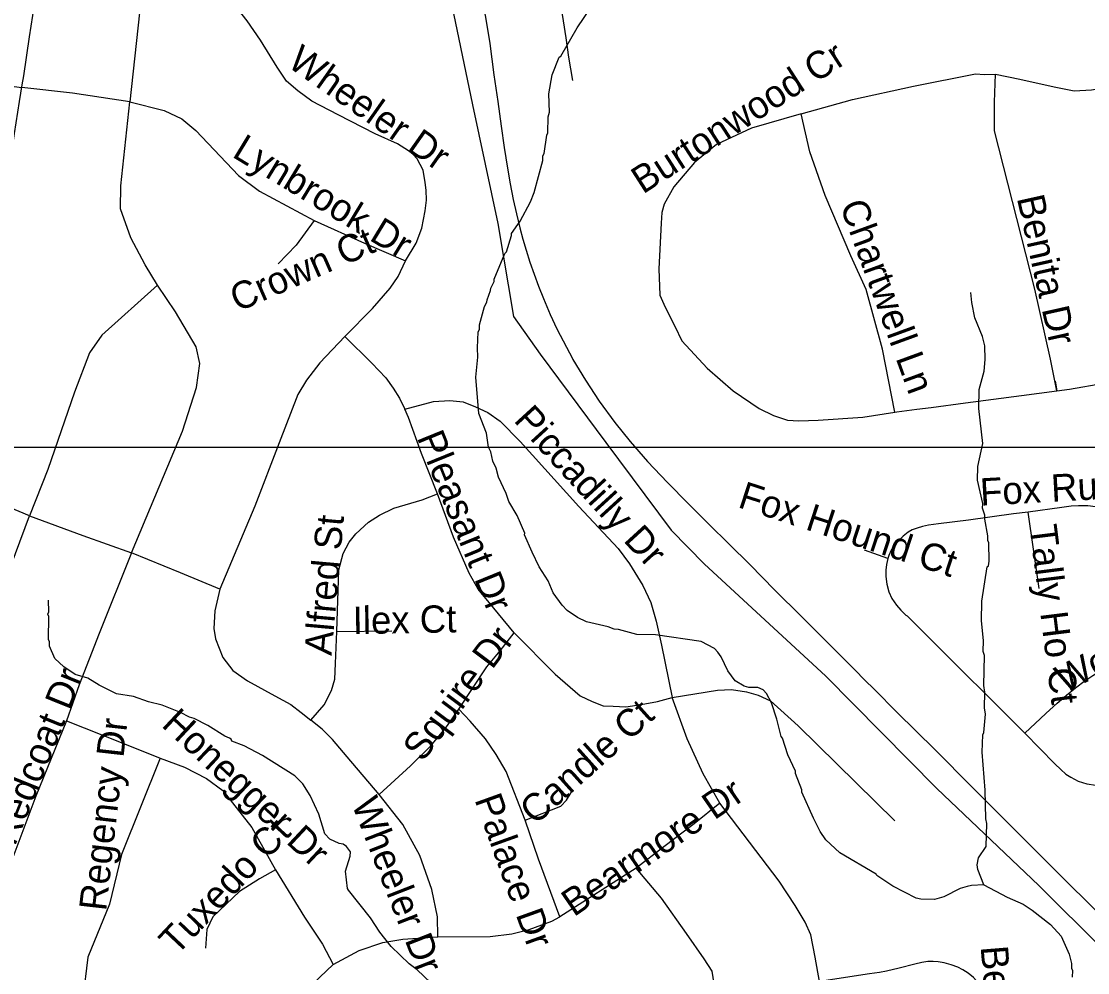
# Model space of a CAD drawing. Extents: x 1383679 to 1536984, y 460658 to 651027.
# Drawn here: x 1471144 to 1474850, y 518934 to 522240 of the extents above; entities that cross this region are included whole.
import ezdxf

# ---------------------------------------------------------------- set-up
doc = ezdxf.new("R2010")
doc.units = 0
for name, color, linetype in [('Exist Hydrographic Misc Water Feature', 7, 'Continuous'), ('Exist Railroad Mainline', 7, 'Continuous'), ('Exist Road Non-System Type 51', 7, 'Continuous'), ('Exist Road Non-System Type 51 Label', 7, 'Continuous'), ('Exist Utilities Electrical Transmission Line', 7, 'Continuous'), ('Map Preparation Inset Cut Line', 7, 'Continuous')]:
    doc.layers.add(name, color=color, linetype=linetype)

msp = doc.modelspace()

# ---------------------------------------------------------------- linework, layer by layer
at = {"layer": 'Exist Hydrographic Misc Water Feature'}
for points in [[(1474489.8, 519238.7), (1474447.2, 519237), (1474431.1, 519233.3), (1474407, 519225.9), (1474350.3, 519197), (1474318.1, 519187.7), (1474270.1, 519188.7), (1474254.1, 519193), (1474172.9, 519234.7), (1474118, 519270.9), (1474115.7, 519275.9), (1473989.1, 519350.5), (1473940, 519395.5), (1473920.5, 519424), (1473897.5, 519470.4), (1473857.3, 519561.3), (1473857.4, 519569.3), (1473834.5, 519625.8), (1473834.7, 519633.8), (1473807.7, 519690.3), (1473789.6, 519748), (1473785.1, 519754.8), (1473770.2, 519815.1), (1473751.4, 519871.5), (1473734, 519903.9), (1473722.2, 519916.1), (1473704.4, 519924.5), (1473672.4, 519925.1), (1473656.4, 519929.4), (1473624.8, 519948.1), (1473599.5, 519982.7), (1473576.4, 520031.2), (1473564.8, 520047.4), (1473553, 520059.6), (1473507.4, 520084.6), (1473347.8, 520107.9), (1473283.7, 520109.2), (1473220.1, 520126.6), (1473204.1, 520126.9), (1473184.2, 520135.3), (1473108.5, 520152.9), (1473076.7, 520167.6), (1473041.3, 520192.3), (1473023.6, 520210.6), (1472992.5, 520253.3), (1472975.2, 520295.7), (1472944.2, 520344.3), (1472919.2, 520394.6), (1472892.8, 520455.5), (1472894.5, 520461.4), (1472867.7, 520521.9), (1472838.7, 520570.5), (1472829.2, 520598.7), (1472802.3, 520655.2), (1472795, 520687.4), (1472783.4, 520711.7), (1472776, 520743.8), (1472768.3, 520760), (1472761.4, 520808.1), (1472734.7, 520876.7), (1472723.2, 521002.6), (1472730.6, 521072.8), (1472729.3, 521104.8), (1472732.4, 521160.7), (1472736.6, 521168.6), (1472736.9, 521184.6), (1472754.1, 521248.2), (1472762.5, 521264.1), (1472762.6, 521272.1), (1472775.3, 521303.8), (1472775.4, 521311.8), (1472787.9, 521335.5), (1472788, 521343.5), (1472824.8, 521432.4), (1472830, 521438.7), (1472847.8, 521495.6), (1472847.3, 521502.3), (1472877.7, 521544.7), (1472913.5, 521612.9), (1472926.2, 521644.7), (1472956.5, 521756.1), (1472956.8, 521772), (1472961, 521779.9), (1472970.2, 521843.8), (1472974.4, 521851.7), (1472975.5, 521907.6), (1472979.9, 521923.5), (1472977.1, 521987.6), (1472988.9, 522053.5), (1473013.7, 522114.8), (1473019.7, 522118.7), (1473075.8, 522217.5), (1473125.2, 522288.5)], [(1474489.8, 519238.7), (1474468.3, 519292.6), (1474466.7, 519308.6), (1474471.2, 519332.5), (1474498, 519372), (1474499.6, 519451.9), (1474495.9, 519468), (1474493.9, 519568), (1474483.3, 519699.6), (1474485.8, 519760.2), (1474489.9, 519768.1), (1474495.2, 519832), (1474491.6, 519854.1), (1474492.7, 519908.1), (1474489.1, 519932.1), (1474491.3, 520036.1), (1474487.5, 520050.2), (1474488.3, 520088.2), (1474481.7, 520156.3), (1474483, 520224.3), (1474501.4, 520343.9), (1474505.5, 520347.8), (1474507.8, 520363.7), (1474507.1, 520427.7), (1474503.3, 520435.8), (1474503.6, 520451.8), (1474492.7, 520510.1), (1474493, 520524), (1474485.4, 520548.2), (1474485.9, 520564.2), (1474467.4, 520644.6), (1474468.3, 520692.5), (1474486, 520772.2), (1474471.7, 520894.1), (1474473.8, 520960.4), (1474491, 521024.1), (1474493.9, 521064), (1474492.8, 521112), (1474485.4, 521144.2), (1474458.7, 521208.8), (1474447.7, 521263), (1474444.4, 521297)], [(1472567, 518898.2), (1472519.8, 518943.1), (1472492.2, 518963.8), (1472429.4, 519025.1), (1472390.3, 519073.9), (1472357.3, 519124.5), (1472281.1, 519220.5), (1472277.3, 519226.2), (1472270.5, 519286.4), (1472287.5, 519338), (1472287.9, 519354), (1472274.2, 519372.3), (1472262.4, 519380.5), (1472248.4, 519382.8), (1472216.6, 519397.5), (1472199, 519415.8), (1472178.4, 519484.3), (1472147.6, 519548.9), (1472122.4, 519589.4), (1472094.9, 519618), (1471982.3, 519688.4), (1471918.9, 519721.7), (1471875.2, 519738.6), (1471873.4, 519744.6), (1471867.4, 519748.7), (1471851.6, 519755.1), (1471792.3, 519792.3), (1471744.7, 519817.3), (1471728.8, 519821.6), (1471697, 519838.3), (1471633.6, 519863.6), (1471585.7, 519874.6), (1471534, 519893.7), (1471474.3, 519902.9), (1471414.8, 519932.2), (1471375.2, 519957), (1471331.4, 519969.9), (1471292, 519996.7), (1471260.5, 520025.4), (1471241.3, 520067.8), (1471241.6, 520083.7), (1471237.8, 520091.8), (1471239.4, 520171.8), (1471235.6, 520179.9), (1471239.7, 520187.8), (1471238.5, 520227.8)], [(1474489.8, 519238.7), (1474570.5, 519196.4), (1474626, 519171.3), (1474657.7, 519150.6), (1474720.7, 519101.3), (1474758, 519060.5), (1474786.7, 518997.9), (1474794, 518965.8), (1474793.7, 518949.8), (1474797.5, 518941.7), (1474797.1, 518917.7)]]:
    msp.add_lwpolyline(points, dxfattribs=at)
at = {"layer": 'Exist Railroad Mainline'}
msp.add_lwpolyline([(1472752, 522287), (1472761.3, 522233.2), (1472772, 522162.5), (1472786.8, 522054), (1472800, 521961), (1472811.7, 521875.1), (1472822.2, 521801.6), (1472834, 521728.9), (1472843.2, 521675.5), (1472853.9, 521620.9), (1472865, 521570.4), (1472876.5, 521522.6), (1472887.2, 521483.1), (1472898.3, 521444.5), (1472911.8, 521402.9), (1472926.3, 521361), (1472941.3, 521319.7), (1472958.6, 521276.1), (1472982.3, 521221.4), (1473005.8, 521170.9), (1473060.7, 521066), (1473061.3, 521064.7), (1473104.8, 520992.3), (1473152.7, 520920), (1473206.8, 520846.1), (1473260.2, 520779), (1473320.6, 520710.2), (1473389.9, 520637.4), (1473461.9, 520563.9), (1473534.2, 520492), (1473604.6, 520422.3), (1473675.9, 520351.5), (1473763.2, 520263.4), (1473855.2, 520171), (1473981.3, 520045.8), (1474042.2, 519984.3), (1474075, 519951.8), (1474109, 519918), (1474187.4, 519839), (1474319.9, 519708.2), (1474448.3, 519579.5), (1474678.7, 519348.8), (1474956.5, 519072.1)], dxfattribs=at)
at = {"layer": 'Exist Road Non-System Type 51'}
for p, q in [((1471569.3, 522407.2), (1471521.5, 521959.9)), ((1474737.6, 520988.8), (1474743.2, 520955.8)), ((1474682, 520269.2), (1474644.1, 520534.5)), ((1474156.3, 520372.5), (1474075, 520402)), ((1472240.6, 520119.5), (1472432, 520121.1)), ((1473281.4, 519296.9), (1473015.8, 519128.1))]:
    msp.add_line(p, q, dxfattribs=at)
for points in [[(1471147.1, 522018.4), (1471152.2, 522050.2), (1471172.2, 522185.5), (1471195.5, 522335.5), (1471206.4, 522421.2), (1471209, 522466.2), (1471210.1, 522486.9)], [(1469644.5, 522380.8), (1469664.3, 522355.2), (1469703.9, 522324.8), (1469893.6, 522229.6), (1470213.5, 522086.4), (1470474.1, 521965.5), (1470543.4, 521955.9), (1470606.1, 521952.7), (1470670.4, 521962.3), (1470726.5, 521979.9), (1470800.7, 522002.4), (1470929.4, 522015.2), (1471038.2, 522023.2), (1471145.4, 522009.6)], [(1472479.8, 521407.8), (1472516.1, 521468.6), (1472535.9, 521521.4), (1472547.4, 521580.7), (1472552.4, 521618.3), (1472550.7, 521653.5), (1472547.4, 521679.9), (1472540.8, 521722.3), (1472519.4, 521761.5), (1472504.5, 521777.5), (1472489.7, 521789.5), (1472451.7, 521813.5), (1472374.2, 521848.7), (1472245.6, 521914.3), (1472153.2, 521962.3), (1472105.4, 521997.6), (1472065.8, 522031.2), (1472032.8, 522080.8), (1471975.1, 522174.4), (1471928.9, 522241.6), (1471872.8, 522312), (1471831.6, 522353.6)], [(1473018.2, 522300.3), (1473036.6, 522181.9), (1473045.8, 522114.9), (1473059.6, 522034.5)], [(1473855.1, 521917.7), (1474033.5, 521967.8), (1474245.2, 522014.7), (1474460.2, 522056.8), (1474491.9, 522055.2), (1474530.2, 522056)], [(1474743.2, 520955.8), (1474721.3, 521066), (1474666.9, 521308.7), (1474526.9, 521858.6), (1474526.9, 521958.9), (1474530.2, 522056)], [(1474530.2, 522056), (1474615.2, 522039), (1474733.6, 522011.5), (1474803.6, 521998.6), (1474863.6, 522001.8), (1474951.9, 522017.2), (1475003.6, 522030.1)], [(1470855.4, 521318.8), (1470905, 521375.2), (1470973, 521452), (1471006.6, 521495.8), (1471033.1, 521534.6), (1471047.8, 521568), (1471070.2, 521619.9), (1471083.9, 521658.1), (1471097.5, 521712.7), (1471107.2, 521763.3), (1471119.8, 521850.3), (1471138.1, 521961.6), (1471147.1, 522018.4)], [(1471521.5, 521959.9), (1471321.9, 521990.3), (1471145.4, 522009.6)], [(1471617.5, 521323.1), (1471574.7, 521394), (1471524.4, 521486.9), (1471488.4, 521587.7), (1471489.8, 521667.7), (1471521.5, 521959.9)], [(1471521.5, 521959.9), (1471640.3, 521929.5), (1471701.3, 521900.7), (1471750.8, 521860.7), (1471898.5, 521704.3), (1471971.6, 521649), (1472161.5, 521547)], [(1473855.1, 521917.7), (1473681.7, 521868.3), (1473560, 521811.7), (1473483.4, 521748.6), (1473411.7, 521664.5), (1473378.4, 521604.7), (1473370, 521575.6), (1473368.4, 521538.3), (1473360, 521379.8), (1473363.4, 521288.4), (1473381.7, 521246.4), (1473415, 521180.1), (1473440, 521129.9), (1473528.4, 521034.5), (1473618.4, 520955.2), (1473708.4, 520894.5), (1473758.4, 520870.3), (1473806.8, 520854.1), (1473846.8, 520850.9), (1473913.4, 520854.1), (1474068.5, 520864.6), (1474180.4, 520881.7)], [(1474180.4, 520881.7), (1474136.8, 521100.8), (1474080.1, 521307.8), (1474026.8, 521425.1), (1473938.4, 521634.6), (1473885.1, 521786.6), (1473855.1, 521917.7)], [(1472161.5, 521547), (1472098.8, 521462.2), (1472036.1, 521396.6)], [(1472161.5, 521547), (1472336.3, 521468.6), (1472479.8, 521407.8)], [(1472268.7, 521144.5), (1472364.3, 521241.4), (1472425.4, 521311.8), (1472453.4, 521353.4), (1472479.8, 521407.8)], [(1471617.5, 521323.1), (1471424.3, 521148.7), (1471381, 521087.4), (1471328.7, 520950.4), (1471235.6, 520681.9), (1471172.7, 520520.9)], [(1471526.4, 520392.4), (1471704.3, 520815.4), (1471753, 520966.6), (1471764.7, 521050.5), (1471751.6, 521108.7), (1471679.9, 521230), (1471617.5, 521323.1)], [(1472268.7, 521144.5), (1472181.2, 521053.3), (1472135.1, 520992.5), (1472105.4, 520942.9), (1472039.7, 520775.2), (1471955.6, 520554.8), (1471834.3, 520266.9)], [(1472268.7, 521144.5), (1472362.7, 521051.7), (1472410.5, 521000.5), (1472436.9, 520965.3), (1472458.3, 520930.1), (1472476.5, 520891.7)], [(1474743.2, 520955.8), (1474787.2, 520961.8), (1474906.4, 520982.3), (1474997.4, 521001.8), (1475046.5, 521016.4), (1475089.9, 521032.6), (1475139.6, 521051.7), (1475232.5, 521085.9)], [(1471172.7, 520520.9), (1471027.7, 520581.7), (1470922.9, 520651.6), (1470861.8, 520698.7), (1470791.2, 520780.1), (1470655.1, 520886.5), (1470512.5, 520959.2)], [(1474180.4, 520881.7), (1474187.1, 520882.6), (1474257, 520892.3), (1474306.2, 520898), (1474426, 520913.3), (1474620, 520939), (1474743.2, 520955.8)], [(1472476.5, 520891.7), (1472577.1, 520918.9), (1472633.2, 520922.1), (1472679.4, 520917.3), (1472722.2, 520899.7), (1472765.1, 520880.5), (1472808, 520850.1), (1472877.3, 520779.7), (1473081.8, 520553.2), (1473218.7, 520407.6), (1473258.3, 520354.8), (1473304.5, 520279.5), (1473332.5, 520220.3), (1473350.7, 520154.7), (1473368.8, 520072.3), (1473406.7, 519889.8)], [(1472590.3, 520597.2), (1472535.2, 520738.2), (1472489.4, 520863.2), (1472476.5, 520891.7)], [(1472240.6, 520119.5), (1472247.2, 520334), (1472262.1, 520390), (1472283.5, 520430), (1472306.6, 520458.8), (1472351.1, 520499.6), (1472389.1, 520523.6), (1472438.5, 520547.6), (1472537.5, 520576.4), (1472590.3, 520597.2)], [(1472857.5, 520114.7), (1472732.1, 520265.9), (1472700.8, 520321.9), (1472646.4, 520446.8), (1472590.3, 520597.2)], [(1475367.7, 520527.2), (1475291.3, 520510), (1475242, 520501.4), (1475187.4, 520497.3), (1475144.2, 520496.7), (1475108.1, 520498.4), (1475062.7, 520503.5), (1475028.6, 520510.4), (1474990.1, 520522.1), (1474949, 520534.8), (1474906.3, 520546), (1474877.6, 520552.1), (1474850.8, 520555.5), (1474818.4, 520555.9), (1474792.6, 520554.2), (1474761.1, 520549.8), (1474644.1, 520534.5)], [(1470838.6, 519658.6), (1470919.5, 519857.8), (1471021.2, 520119.6), (1471172.7, 520520.9)], [(1471172.7, 520520.9), (1471358.2, 520453.2), (1471526.4, 520392.4)], [(1474644.1, 520534.5), (1474593.1, 520527.8), (1474436, 520506.7), (1474331.8, 520493.3), (1474296.6, 520488.4), (1474276.6, 520484), (1474257.5, 520478.1), (1474240.9, 520472.5), (1474226.5, 520464.2), (1474208.8, 520450.6), (1474187.2, 520428.8), (1474167.3, 520402.1), (1474159.1, 520383.3), (1474156.3, 520372.5)], [(1471526.4, 520392.4), (1471414.3, 520112.3), (1471345, 519933.9), (1471300.5, 519809)], [(1471834.3, 520266.9), (1471697.2, 520323.3), (1471526.4, 520392.4)], [(1474156.3, 520372.5), (1474151.1, 520352.3), (1474148.5, 520332.3), (1474148.8, 520310), (1474151.9, 520284), (1474158.9, 520257.1), (1474169.7, 520233.9), (1474185.7, 520211.3), (1474201.5, 520193.9), (1474218.8, 520176.5), (1474223, 520173.2), (1474369.9, 520026.7), (1474547.6, 519850), (1474631.9, 519765.4)], [(1471834.3, 520266.9), (1471816.7, 520191.5), (1471813.4, 520129.1), (1471818.4, 520093.9), (1471844.8, 520028.3), (1471879.4, 519983.5), (1471930.5, 519948.3), (1472024.6, 519895.4), (1472080.6, 519865), (1472116.9, 519837.8), (1472149.9, 519811.4)], [(1474631.9, 519765.4), (1474705.5, 519834.5), (1474744.4, 519870.2), (1474784.1, 519903.3), (1474813.2, 519927.5), (1474837.3, 519945.7), (1474868, 519966.4), (1474912.9, 519993.9), (1474948.4, 520015.3), (1474975.5, 520028.9), (1475003.3, 520043.1), (1475042.2, 520060.3), (1475075.6, 520073.6), (1475131.1, 520093.5), (1475348.5, 520171.7), (1475460, 520210.3)], [(1472149.9, 519811.4), (1472196.1, 519864.2), (1472222.5, 519913.9), (1472234, 519953.9), (1472235.7, 520008.3), (1472240.6, 520119.5)], [(1472664.5, 519849), (1472761.8, 519996.3), (1472808, 520052.3), (1472857.5, 520114.7)], [(1472857.5, 520114.7), (1472999.3, 519971.5), (1473086.8, 519896.2), (1473128, 519875.4), (1473165.9, 519861), (1473200.6, 519859.4), (1473245.1, 519857.8), (1473297.9, 519865.8), (1473355.6, 519875.4), (1473406.7, 519889.8)], [(1473406.7, 519889.8), (1473563.4, 519915.5), (1473612.9, 519917.1), (1473664, 519909.1), (1473705.3, 519897.8), (1473748.2, 519878.6), (1473843.8, 519791.4), (1474180.3, 519461.7)], [(1473571.7, 519522.6), (1473513.9, 519625), (1473457.9, 519746.6), (1473406.7, 519889.8)], [(1474631.9, 519765.4), (1474736.8, 519659.9), (1474756.7, 519639.6), (1474775, 519623.9), (1474791.4, 519613.3), (1474817.4, 519599.5), (1474847, 519590.1), (1474878.3, 519585.1), (1474905, 519584.1), (1474934.4, 519586.1), (1474959.3, 519592.7), (1474979.5, 519600.1), (1475074.2, 519645.1), (1475190.4, 519703.8), (1475401.8, 519807.8), (1475541.3, 519878), (1475585, 519898.9)], [(1472387.4, 519553), (1472496.3, 519652.2), (1472565.6, 519721), (1472620, 519785), (1472664.5, 519849)], [(1472895.4, 519464.1), (1472829.5, 519632.2), (1472794.8, 519691.4), (1472756.9, 519745.8), (1472704.1, 519807.4), (1472664.5, 519849)], [(1471300.5, 519809), (1471194.9, 519547.4), (1471104.2, 519305.7), (1470960.7, 518956.8), (1470917.8, 518872)], [(1471300.5, 519809), (1471485.2, 519736.2), (1471627, 519678.6)], [(1472387.4, 519553), (1472276.9, 519683.4), (1472225.8, 519744.2), (1472189.5, 519779.4), (1472149.9, 519811.4)], [(1471627, 519678.6), (1471491.8, 519344.1), (1471450.1, 519171.3), (1471374.7, 518988), (1471358.2, 518844), (1471348.3, 518682.4)], [(1471627, 519678.6), (1471711.2, 519648.2), (1471787, 519608.2), (1471844.8, 519566.6), (1471945.4, 519438.5), (1472027.8, 519291.3)], [(1472591.9, 519057.6), (1472590.3, 519128.1), (1472570.5, 519222.5), (1472529.3, 519340.9), (1472469.9, 519448.1), (1472387.4, 519553)], [(1472895.4, 519464.1), (1473019.1, 519512.2), (1473038.9, 519533), (1473055.4, 519560.2)], [(1473571.7, 519522.6), (1473482.6, 519450.5), (1473377, 519371.3), (1473281.4, 519296.9)], [(1473918, 518903.2), (1473903.2, 518987.2), (1473888.4, 519065.6), (1473868.6, 519108.9), (1473833.9, 519166.5), (1473777.8, 519251.3), (1473571.7, 519522.6)], [(1473015.8, 519128.1), (1472941.8, 519328.2), (1472895.4, 519464.1)], [(1472027.8, 519291.3), (1471971.8, 519259.3), (1471902.5, 519216.1), (1471810.1, 519128.1), (1471788.7, 519083.3), (1471783.7, 519019.2)], [(1472027.8, 519291.3), (1472128.5, 519126.5), (1472191.1, 519032.8), (1472227.4, 518962.4)], [(1473570, 518127), (1473571.7, 518343.1), (1473562.9, 518614.6), (1473560.1, 518844), (1473545.3, 518938.4), (1473517.2, 518981.6), (1473456.2, 519069.6), (1473368.8, 519192.9), (1473281.4, 519296.9)], [(1472591.9, 519057.6), (1472773.4, 519059.2), (1472849.2, 519068.8), (1472908.6, 519083.3), (1472987.8, 519112.1), (1473015.8, 519128.1)], [(1472227.4, 518962.4), (1472318.1, 519011.2), (1472400.6, 519038.4), (1472469.9, 519049.6), (1472591.9, 519057.6)], [(1472022.9, 518627.1), (1472029.5, 518692.8), (1472049.3, 518752), (1472079.9, 518809.7), (1472112.6, 518853.1), (1472227.4, 518962.4)], [(1474536.2, 518582.6), (1474522.3, 518742.8), (1474517.4, 518791.9), (1474512.2, 518818.2), (1474501.2, 518849.8), (1474488.1, 518874.9), (1474470.6, 518897.5), (1474453.5, 518916.6), (1474435.1, 518931.5), (1474416.7, 518943.9), (1474398.6, 518952.8), (1474375.9, 518961.2), (1474352.1, 518967.6), (1474331.3, 518971.3), (1474313.8, 518972.5), (1474295.2, 518971.9), (1474274.2, 518968.6), (1474249.5, 518962.6), (1474195.7, 518949), (1474151.5, 518939), (1474127.2, 518933.9), (1474092.1, 518929.3), (1473918, 518903.2)]]:
    msp.add_lwpolyline(points, dxfattribs=at)
at = {"layer": 'Exist Utilities Electrical Transmission Line'}
msp.add_lwpolyline([(1472629.2, 522351.3), (1472711.7, 521949.4), (1472800.1, 521537.5), (1472854.2, 521214.4), (1472947.8, 521082.5), (1473176.1, 520775.9), (1473402.5, 520471.4), (1473518.4, 520353.2), (1473939.3, 519965), (1474326.2, 519573.4), (1474680.2, 519236.5), (1475126.1, 518793.8)], dxfattribs=at)
at = {"layer": 'Map Preparation Inset Cut Line'}
for points in [[(1458567.8, 564142.2), (1521133.6, 564142.2), (1521133.6, 520758.2), (1458567.8, 520758.2), (1458567.8, 564142.2)], [(1446195.4, 477316), (1480703, 477316), (1498974.3, 494868.2), (1521133.6, 516155.5), (1521133.6, 520758.2), (1458567.8, 520758.2), (1458567.8, 493672.2), (1446195.4, 493672.2), (1446195.4, 477316)]]:
    msp.add_lwpolyline(points, dxfattribs=at)

# ---------------------------------------------------------------- texts
at = {"layer": 'Exist Road Non-System Type 51 Label'}
for s, rotation, p in [('Wheeler Dr', 324.9633, (1472064.5, 522085.5)), ('Burtonwood Cr', 32.7946, (1473304.4, 521637.4)), ('Lynbrook Dr', 328.7519, (1471872.9, 521770.9)), ('Benita Dr', 282.6193, (1474603.9, 521625.8)), ('Chartwell Ln', 290.0929, (1473988.1, 521600.3)), ('Crown Ct', 23.6302, (1471895.9, 521228.4)), ('Piccadilly Dr', 312.4834, (1472852.3, 520851.4)), ('Pleasant Dr', 292.0818, (1472517.9, 520793.8)), ('Fox Run Dr', 3.1496, (1474478.9, 520556.3)), ('Fox Hound Ct', 341.8227, (1473630.9, 520552.2)), ('Alfred St', 84.8683, (1472222, 520034)), ('Tally Ho Ct', 277.125, (1474647.9, 520485.2)), ('Woodberry Rd', 26.385, (1474769.5, 519904.6)), ('Ilex Ct', 1.0293, (1472296.6, 520109.8)), ('Squire Dr', 53.1305, (1472538.8, 519662.4)), ('Redcoat Dr', 68.1065, (1471121.4, 519370.5)), ('Candle Ct', 41.8785, (1472929.9, 519443.6)), ('Honegger Dr', 316.9251, (1471627.8, 519791.2)), ('Regency Dr', 83.5649, (1471438.6, 519145.5)), ('Bearmore Dr', 34.5749, (1473064.5, 519125.6)), ('Wheeler Dr', 291.323, (1472290.8, 519521.2)), ('Palace Dr', 289.7583, (1472718.4, 519535.3)), ('Tuxedo Ct', 46.637, (1471683.5, 518990.2)), ('Betsy Dr', 274.6534, (1474478.2, 519024))]:
    msp.add_text(s, height=95, rotation=rotation, dxfattribs=at).set_placement(p)

doc.saveas('drawing.dxf')
